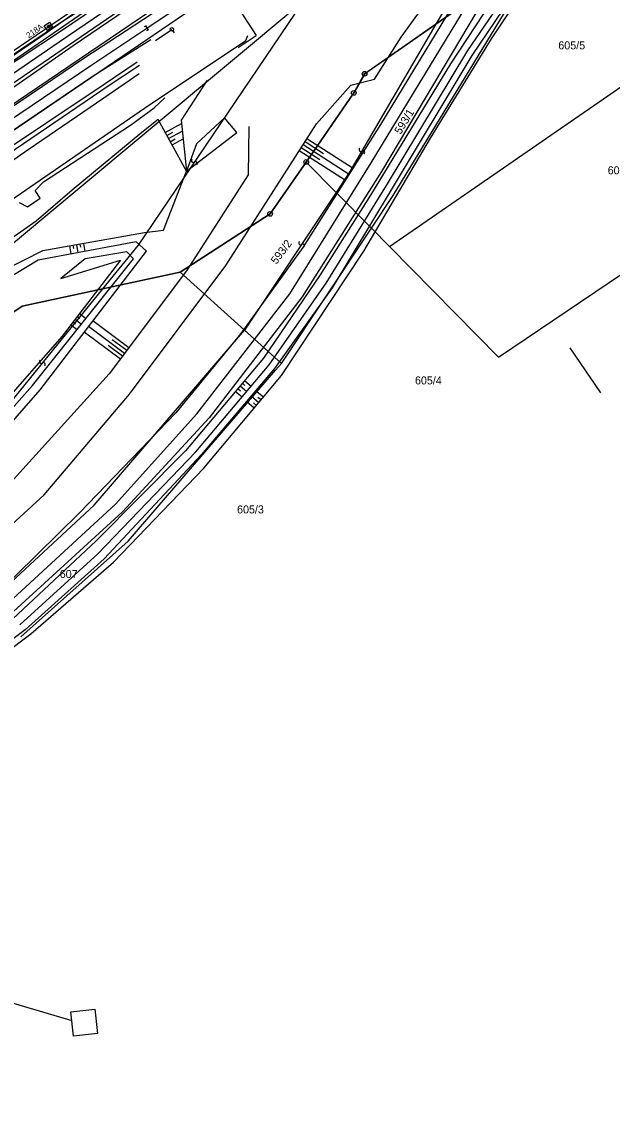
# Model space of a CAD drawing. Extents: x -469926 to -462499, y -1098642 to -1092733.
# Drawn here: x -468008.8 to -467883.4, y -1097436.3 to -1097204.1 of the extents above; entities that cross this region are included whole.
import ezdxf

# ---------------------------------------------------------------- set-up
doc = ezdxf.new("R2010")
doc.units = 0
for name, color, linetype in [('Vrstva 1', 7, 'Continuous'), ('Vrstva 10', 7, 'Continuous'), ('Vrstva 11', 7, 'Continuous'), ('Vrstva 12', 7, 'Continuous'), ('Vrstva 13', 7, 'Continuous'), ('Vrstva 16', 7, 'Continuous'), ('Vrstva 18', 7, 'Continuous'), ('Vrstva 24', 7, 'Continuous'), ('Vrstva 26', 7, 'Continuous'), ('Vrstva 4', 7, 'Continuous'), ('Vrstva 44', 7, 'Continuous'), ('Vrstva 46', 7, 'Continuous'), ('Vrstva 48', 7, 'Continuous'), ('Vrstva 49', 7, 'Continuous'), ('Vrstva 50', 7, 'Continuous'), ('Vrstva 51', 7, 'Continuous'), ('Vrstva 52', 7, 'Continuous'), ('Vrstva 62', 7, 'Continuous')]:
    doc.layers.add(name, color=color, linetype=linetype)

msp = doc.modelspace()

# ---------------------------------------------------------------- linework, layer by layer
at = {"layer": 'Vrstva 1'}
for p, q in [((-467920.81, -1097204.53), (-467891.79, -1097184.36)), ((-467914.42, -1097193.58), (-467920.81, -1097204.53)), ((-467930.67, -1097251.76), (-467853.63, -1097198.63)), ((-467929.89, -1097240.9), (-467905.43, -1097200.83)), ((-467935.96, -1097215.07), (-467920.81, -1097204.53)), ((-467938.26, -1097219.13), (-467935.96, -1097215.07)), ((-467948.37, -1097233.82), (-467938.26, -1097219.13)), ((-467907.49, -1097275.26), (-467830.83, -1097223.57)), ((-467956.03, -1097244.83), (-467948.37, -1097233.82)), ((-467942, -1097240.27), (-467948.37, -1097233.82)), ((-467934.52, -1097247.86), (-467942, -1097240.27)), ((-467934.52, -1097247.86), (-467929.89, -1097240.9)), ((-467975.13, -1097257.25), (-467956.03, -1097244.83)), ((-467953.64, -1097276.61), (-467934.52, -1097247.86)), ((-467930.67, -1097251.76), (-467934.52, -1097247.86)), ((-467907.49, -1097275.26), (-467930.67, -1097251.76)), ((-467991.68, -1097260.79), (-467975.13, -1097257.25)), ((-467975.13, -1097257.25), (-467961.46, -1097269.56)), ((-468008.74, -1097264.44), (-467991.68, -1097260.79)), ((-468108.01, -1097331.32), (-468008.74, -1097264.44)), ((-467993.39, -1097306.72), (-467961.46, -1097269.56)), ((-467961.46, -1097269.56), (-467953.64, -1097276.61)), ((-467885.74, -1097282.87), (-467892.3, -1097273.31)), ((-467885.74, -1097282.87), (-467892.3, -1097273.31)), ((-467986.2, -1097314.33), (-467954.87, -1097278.04)), ((-467954.87, -1097278.04), (-467953.64, -1097276.61)), ((-468015.4, -1097327.07), (-467993.39, -1097306.72)), ((-468008.98, -1097334.65), (-467986.2, -1097314.33))]:
    msp.add_line(p, q, dxfattribs=at)
for points in [[(-468217.47, -1097356.75), (-468204.68, -1097347.95), (-468182.85, -1097332.97), (-468156.21, -1097314.7), (-468129.9, -1097296.64), (-468099.54, -1097275.85), (-468079.05, -1097261.81), (-468045.03, -1097238.52), (-468020.97, -1097222.06), (-468000.84, -1097208.3), (-467980.52, -1097194.42), (-467966.8, -1097185.05), (-467953.06, -1097175.69), (-467941.5, -1097167.79), (-467933, -1097161.95), (-467914.31, -1097149.08), (-467898.21, -1097138.03), (-467875.88, -1097122.7)], [(-468213.72, -1097362.82), (-468201.59, -1097354.44), (-468178.9, -1097338.73), (-468152.42, -1097320.53), (-468125.8, -1097302.3), (-468095.58, -1097281.74), (-468074.84, -1097267.64), (-468041.01, -1097244.82), (-468016.71, -1097228.52), (-467994.16, -1097213.35), (-467982.24, -1097205.36), (-467973.25, -1097199.32)], [(-467983.86, -1097215.11), (-467991.34, -1097220.25), (-468007.43, -1097231.26), (-468020.12, -1097239.98), (-468031.65, -1097247.93), (-468043.82, -1097256.32), (-468056.57, -1097265.12), (-468077.9, -1097279.83), (-468090.25, -1097288.35), (-468105.61, -1097298.94), (-468120.96, -1097309.54), (-468147.49, -1097327.83), (-468162.68, -1097338.31), (-468181.28, -1097351.14), (-468185.56, -1097354.09), (-468196.92, -1097361.93), (-468209.08, -1097370.34)]]:
    msp.add_lwpolyline(points, dxfattribs=at)
at = {"layer": 'Vrstva 10'}
for points in [[(-467598.73, -1096982.29), (-467649.9, -1097017.76), (-467674.64, -1097034.59), (-467690.63, -1097045.08), (-467701.48, -1097052.6), (-467724.66, -1097068.66), (-467747.92, -1097084.78), (-467770.93, -1097100.72), (-467793.76, -1097116.47), (-467815.79, -1097131.29), (-467870.41, -1097169.38), (-467873.68, -1097171.54), (-467876.44, -1097173.68), (-467891.79, -1097184.36), (-467920.81, -1097204.53), (-467935.93, -1097215.1), (-467938.26, -1097219.13)], [(-467938.26, -1097219.13), (-467948.37, -1097233.82), (-467956.03, -1097244.83), (-467975.13, -1097257.25), (-468008.74, -1097264.44), (-468108.01, -1097331.32), (-468125.68, -1097357.5), (-468127.06, -1097360.48), (-468132.33, -1097352.54), (-468144.99, -1097337.05), (-468224.75, -1097390.95), (-468227.29, -1097398.76), (-468240.3, -1097417.64), (-468261.28, -1097436.1), (-468337.64, -1097509.52), (-468400, -1097531.78)]]:
    msp.add_lwpolyline(points, dxfattribs=at)
at = {"layer": 'Vrstva 11'}
for p, q in [((-468003.26, -1097205.14), (-468003.21, -1097204.81)), ((-468003.11, -1097205.35), (-468003, -1097204.66)), ((-468002.89, -1097205.2), (-468002.84, -1097204.87))]:
    msp.add_line(p, q, dxfattribs=at)
msp.add_lwpolyline([(-468003.4, -1097204.95), (-468002.99, -1097204.66), (-468002.7, -1097205.06), (-468003.11, -1097205.35)], close=True, dxfattribs=at)
msp.add_lwpolyline([(-468003.4, -1097204.95), (-468002.99, -1097204.66), (-468002.7, -1097205.06), (-468003.11, -1097205.35), (-468003.4, -1097204.95)], dxfattribs=at)
at = {"layer": 'Vrstva 12'}
for p, q in [((-468003.27, -1097205.14), (-468003.21, -1097204.81)), ((-468003.11, -1097205.35), (-468002.99, -1097204.66)), ((-468002.9, -1097205.2), (-468002.84, -1097204.87))]:
    msp.add_line(p, q, dxfattribs=at)
for points in [[(-468004.01, -1097204.91), (-468002.91, -1097204.12), (-468002.24, -1097205.08), (-468003.31, -1097205.88)], [(-468003.4, -1097204.95), (-468002.99, -1097204.66), (-468002.7, -1097205.07), (-468003.11, -1097205.35)], [(-467998.37, -1097414.32), (-467993.29, -1097413.78), (-467992.74, -1097418.94), (-467997.82, -1097419.48)]]:
    msp.add_lwpolyline(points, close=True, dxfattribs=at)
msp.add_lwpolyline([(-468003.4, -1097204.95), (-468002.99, -1097204.66), (-468002.7, -1097205.07), (-468003.11, -1097205.35), (-468003.4, -1097204.95)], dxfattribs=at)
at = {"layer": 'Vrstva 13'}
for points in [[(-468153.74, -1097404.19), (-468131.34, -1097396.18), (-468101.34, -1097385.71), (-468071.87, -1097370.73), (-468051.23, -1097355.9), (-468027.11, -1097339.21), (-468013.4, -1097329.09), (-467988.91, -1097306.52), (-467971.62, -1097287.33), (-467951.86, -1097261.84), (-467934.55, -1097233.96), (-467914.18, -1097200.4), (-467900, -1097180.6)], [(-467900, -1097183.72), (-467912.01, -1097201.74), (-467932.37, -1097235.8), (-467949.22, -1097262.45), (-467968.98, -1097288.16), (-467987.42, -1097308.1), (-468011.43, -1097330.06), (-468025.42, -1097340.91), (-468049.2, -1097357.58), (-468069.25, -1097371.97), (-468099.77, -1097387.8), (-468135.21, -1097400.51), (-468151.73, -1097407.51)]]:
    msp.add_lwpolyline(points, dxfattribs=at)
at = {"layer": 'Vrstva 16'}
msp.add_line((-467976.71, -1097205.95), (-467976.44, -1097206.38), dxfattribs=at)
msp.add_circle((-467976.91, -1097205.63), 0.378, dxfattribs=at)
at = {"layer": 'Vrstva 18'}
for p, q in [((-467982.72, -1097205.06), (-467982.29, -1097204.8)), ((-467982.51, -1097204.93), (-467981.98, -1097205.78)), ((-467982.2, -1097205.91), (-467981.77, -1097205.65))]:
    msp.add_line(p, q, dxfattribs=at)
at = {"layer": 'Vrstva 24'}
for centre, radius in [((-467935.96, -1097215.07), 0.5), ((-467935.96, -1097215.07), 0.1), ((-467938.26, -1097219.13), 0.5), ((-467938.26, -1097219.13), 0.1), ((-467948.37, -1097233.82), 0.5), ((-467948.37, -1097233.82), 0.1), ((-467956.03, -1097244.83), 0.5), ((-467956.03, -1097244.83), 0.1)]:
    msp.add_circle(centre, radius, dxfattribs=at)
at = {"layer": 'Vrstva 26'}
msp.add_lwpolyline([(-468252.91, -1097339.97), (-468181.93, -1097361.89), (-467998.17, -1097416.14)], dxfattribs=at)
at = {"layer": 'Vrstva 4'}
for p, q in [((-467949.05, -1097199.77), (-468020.38, -1097259.19)), ((-467949.05, -1097199.77), (-467984.1, -1097251.45)), ((-467920.81, -1097204.53), (-467939.07, -1097235.86)), ((-467939.07, -1097235.86), (-467942, -1097240.27)), ((-467942, -1097240.27), (-467961.46, -1097269.56)), ((-467984.1, -1097251.45), (-467991.68, -1097260.79)), ((-467991.68, -1097260.79), (-468013.03, -1097287.1))]:
    msp.add_line(p, q, dxfattribs=at)
at = {"layer": 'Vrstva 44'}
for p, q in [((-468003.39, -1097206.23), (-467986.15, -1097193.98)), ((-468022.81, -1097219.5), (-468003.39, -1097206.23)), ((-467980.37, -1097208.02), (-467976.9, -1097205.64))]:
    msp.add_line(p, q, dxfattribs=at)
at = {"layer": 'Vrstva 46'}
for p, q in [((-468125.92, -1097305.62), (-467943.44, -1097181.36)), ((-467965.73, -1097196.58), (-467959.01, -1097206.93)), ((-467962.81, -1097209.52), (-467959.01, -1097206.93))]:
    msp.add_line(p, q, dxfattribs=at)
at = {"layer": 'Vrstva 48'}
for points in [[(-467978.32, -1097227.52), (-467974.87, -1097225.64)], [(-467977.96, -1097228.18), (-467976.69, -1097227.49)], [(-467977.6, -1097228.84), (-467974.7, -1097227.26)], [(-467977.24, -1097229.5), (-467976.19, -1097228.92)], [(-467976.88, -1097230.15), (-467974.53, -1097228.87)], [(-467948.61, -1097229.49), (-467944.7, -1097232)], [(-467948.21, -1097228.86), (-467938.42, -1097235.12)], [(-467949.83, -1097231.39), (-467940.03, -1097237.65)], [(-467949.42, -1097230.76), (-467945.5, -1097233.26)], [(-467949.02, -1097230.12), (-467939.23, -1097236.38)], [(-467998.66, -1097251.63), (-467998.36, -1097253.35)], [(-467997.92, -1097251.5), (-467997.8, -1097252.19)], [(-467997.19, -1097251.37), (-467996.89, -1097253.08)], [(-467996.45, -1097251.24), (-467996.33, -1097251.92)], [(-467995.71, -1097251.11), (-467995.41, -1097252.8)], [(-467997.01, -1097266.59), (-467996.45, -1097267.02)], [(-467996.55, -1097266), (-467995.15, -1097267.07)], [(-467998.38, -1097268.37), (-467997.02, -1097269.42)], [(-467997.92, -1097267.78), (-467997.38, -1097268.2)], [(-467997.46, -1097267.18), (-467996.09, -1097268.25)], [(-467986.95, -1097274.47), (-467994.61, -1097268.75)], [(-467986.05, -1097273.27), (-467993.69, -1097267.56)], [(-467987.85, -1097275.67), (-467995.52, -1097269.94)], [(-467986.5, -1097273.87), (-467989.56, -1097271.58)], [(-467987.4, -1097275.07), (-467990.47, -1097272.78)], [(-467961.93, -1097280.8), (-467961.37, -1097281.28)], [(-467961.45, -1097280.23), (-467960.04, -1097281.41)], [(-467963.38, -1097282.53), (-467961.98, -1097283.7)], [(-467962.9, -1097281.95), (-467962.33, -1097282.42)], [(-467962.41, -1097281.38), (-467961.01, -1097282.56)], [(-467957.47, -1097283.78), (-467959.11, -1097282.42)], [(-467959.4, -1097286.09), (-467961.05, -1097284.71)], [(-467958.44, -1097284.94), (-467960.08, -1097283.56)], [(-467958.92, -1097285.51), (-467959.58, -1097284.96)], [(-467957.96, -1097284.36), (-467958.61, -1097283.81)]]:
    msp.add_lwpolyline(points, dxfattribs=at)
at = {"layer": 'Vrstva 49'}
msp.add_line((-468021.68, -1097217.74), (-467906.64, -1097139.14), dxfattribs=at)
at = {"layer": 'Vrstva 51'}
msp.add_line((-468098.57, -1097272.39), (-467995.52, -1097201.94), dxfattribs=at)
for centre, radius, start, end in [((-467936.77, -1097231.21), 0.376, 123.0204, 309.3315), ((-467936.29, -1097231.79), 0.377, 302.3443, 130.0075), ((-467972.38, -1097233.53), 0.376, 123.0204, 309.3315), ((-467971.9, -1097234.11), 0.377, 302.3443, 130.0075), ((-467949.59, -1097251.04), 0.376, 123.0204, 309.3315), ((-467949.11, -1097251.62), 0.377, 302.3443, 130.0075), ((-468004.68, -1097276.22), 0.376, 123.0204, 309.3315), ((-468004.2, -1097276.8), 0.377, 302.3443, 130.0075)]:
    msp.add_arc(centre, radius, start, end, dxfattribs=at)
at = {"layer": 'Vrstva 52'}
msp.add_line((-468115.34, -1097292.35), (-467950.52, -1097180.71), dxfattribs=at)
at = {"layer": 'Vrstva 62'}
for points in [[(-467927.02, -1097153.21), (-467937.45, -1097161.11), (-467965.77, -1097180.05), (-467982.33, -1097190.74), (-467986.65, -1097195.32), (-468000.76, -1097204.42), (-468020.07, -1097217.35), (-468048.25, -1097236.9), (-468079.42, -1097257.96), (-468101.38, -1097272.51), (-468129.23, -1097292.51), (-468157.95, -1097311.94), (-468182.62, -1097328.06), (-468207.82, -1097345.96), (-468243.54, -1097370.99)], [(-468242.7, -1097371.65), (-468206.98, -1097346.84), (-468181.65, -1097329.61), (-468156.93, -1097312.69), (-468128.46, -1097292.79), (-468100.81, -1097273.67), (-468078.81, -1097258.91), (-468047.47, -1097237.32), (-468019.04, -1097218.2), (-468000.17, -1097205.75), (-467986.58, -1097196.49), (-467982.34, -1097191.21), (-467965.67, -1097180.66), (-467937.45, -1097161.11)], [(-468126.37, -1097386.18), (-468100.46, -1097373.44), (-468081, -1097363.54), (-468060.99, -1097350.72), (-468043.94, -1097338.13), (-468023.1, -1097321.92), (-468004.03, -1097304.5), (-467985.9, -1097283.11), (-467965.43, -1097255.8), (-467946.21, -1097225.73), (-467938.91, -1097217.52), (-467933.84, -1097216.24), (-467928.2, -1097207.32), (-467914.92, -1097188.94), (-467902.45, -1097168.82), (-467899.98, -1097167.08)], [(-467899.95, -1097172.57), (-467912.53, -1097192.78), (-467932.55, -1097225.87), (-467949.1, -1097251.95), (-467962.23, -1097270.27), (-467976.04, -1097287.11), (-467996.5, -1097308.36), (-468014.62, -1097326.07), (-468038.28, -1097344.06), (-468065.37, -1097362.03), (-468081.66, -1097372.07), (-468101.45, -1097382.2), (-468125.07, -1097392.7)], [(-467900, -1097186), (-467917.7, -1097212.98), (-467934.73, -1097240.83), (-467945.41, -1097257.78), (-467957.45, -1097275.47), (-467974.02, -1097295.2), (-467992.96, -1097314.28), (-468011.85, -1097331.9)], [(-468009.18, -1097332.11), (-467992.61, -1097317.07), (-467971.83, -1097295.37), (-467956.24, -1097276.92), (-467944.09, -1097259.55), (-467931.27, -1097238.84), (-467914.04, -1097210.16), (-467900, -1097189.6)], [(-467900, -1097191.69), (-467913.14, -1097211.17), (-467930.32, -1097239.71), (-467942.83, -1097260.57), (-467955.12, -1097277.71), (-467970.6, -1097295.98), (-467991.29, -1097318.1), (-468008.11, -1097333.2), (-468025.08, -1097345.83)], [(-468023.56, -1097346.55), (-468006.9, -1097334.01), (-467989.28, -1097318.81), (-467970.09, -1097298.86), (-467953.64, -1097279.2), (-467936.13, -1097252.76), (-467921.93, -1097228.77), (-467908.96, -1097207.66), (-467900, -1097194.03)], [(-468184.06, -1097337.51), (-468179.27, -1097332.97), (-468154.49, -1097315.8), (-468125.62, -1097295.91), (-468098.68, -1097277.31), (-468079.74, -1097264.94), (-468044.7, -1097240.96), (-468016.45, -1097220.94), (-467981.39, -1097196.94)], [(-468400, -1097489.41), (-468378.76, -1097474.43), (-468357.02, -1097459.59), (-468328.8, -1097440.09), (-468304.76, -1097423.44), (-468287.68, -1097411.57), (-468259.57, -1097392.14), (-468232.21, -1097373.22), (-468203.05, -1097353.32), (-468177.59, -1097335.32), (-468153.6, -1097318.96), (-468124.58, -1097298.78), (-468094.48, -1097278.33), (-468074.36, -1097264.92), (-468042.53, -1097243.44), (-468015.63, -1097225.26), (-467995.59, -1097211.75), (-467975.79, -1097198.75)], [(-468044.7, -1097240.96), (-468015.53, -1097221.31), (-467997.91, -1097209.04), (-467981.09, -1097197.61)], [(-468400, -1097509.91), (-468345.29, -1097472.63), (-468317.77, -1097453.44), (-468294.64, -1097437.62), (-468275.65, -1097424.61), (-468249.45, -1097406.45), (-468224.8, -1097389.69), (-468193.2, -1097367.43), (-468166.96, -1097349.25), (-468142.08, -1097332.08), (-468114.91, -1097313.44), (-468086.46, -1097293.85), (-468062.6, -1097277.59), (-468033.38, -1097257.2), (-468005.95, -1097238.38), (-467982.7, -1097222.39), (-467961.22, -1097208.02), (-467960.77, -1097206.96)], [(-468400, -1097493.32), (-468354.98, -1097462.61), (-468327.14, -1097443.17), (-468302.18, -1097426.47), (-468200.66, -1097356.24), (-468174.76, -1097337.86), (-468151.44, -1097322.16), (-468093.94, -1097282.89), (-468071.83, -1097267.69), (-468013.56, -1097228.96), (-467993.6, -1097215.54), (-467981.35, -1097207.81)], [(-468400, -1097499.74), (-468375.97, -1097482.8), (-468352.01, -1097466.41), (-468322.98, -1097446.61), (-468299.93, -1097430.1), (-468197.64, -1097360.05), (-468172.95, -1097342.49), (-468148.81, -1097325.61), (-468119.12, -1097305.14), (-468091.77, -1097286.33), (-468068.38, -1097269.87), (-468038.86, -1097250.05), (-468016.17, -1097233.84), (-467991.09, -1097217.13), (-467984.25, -1097212.51)], [(-468197.64, -1097360.05), (-468172.49, -1097343.03), (-468148.25, -1097326.18), (-468118.62, -1097305.62), (-468090.96, -1097286.8), (-468067.9, -1097270.56), (-468037.75, -1097249.92), (-468015.13, -1097234.44), (-467990.45, -1097217.61), (-467983.82, -1097213.23)], [(-467969.4, -1097216.45), (-467974.94, -1097224.96), (-467973.8, -1097235.79), (-467979.79, -1097224.82), (-467983.3, -1097227.56)], [(-468009.39, -1097242.4), (-468007.61, -1097243.35), (-468004.86, -1097241.53), (-468005.93, -1097239.84), (-468004.19, -1097238.05), (-467985.68, -1097225.96), (-467980.65, -1097222.34), (-467978.4, -1097220.21)], [(-467960.59, -1097226.27), (-467960.67, -1097236.52), (-467973.82, -1097256.9), (-467990.2, -1097278.82), (-468012.58, -1097303.51), (-468035.57, -1097324.54), (-468058.98, -1097341.72), (-468085.29, -1097358.97), (-468126.2, -1097378.92)], [(-467983.3, -1097227.56), (-467998.08, -1097239.83), (-468005.77, -1097246.39), (-468025.28, -1097260.05), (-468050.04, -1097277.03), (-468077.65, -1097294.99), (-468094.66, -1097306.92)], [(-467978.71, -1097248.27), (-467973.8, -1097235.79)], [(-468140.71, -1097356.54), (-468135.67, -1097358.46), (-468131.77, -1097355.66), (-468136.5, -1097350.82), (-468135.21, -1097346.84), (-468128.26, -1097344.99), (-468115.24, -1097334.88), (-468107.63, -1097327.71), (-468102.18, -1097320.65), (-468097.1, -1097314.83), (-468073.98, -1097298.3), (-468051.64, -1097283.02), (-468026.7, -1097265.36), (-468012.56, -1097256.78), (-468004.33, -1097252.63), (-467982.72, -1097248.81), (-467978.71, -1097248.27)], [(-467982.32, -1097252.76), (-467984.48, -1097250.76), (-468005.33, -1097254.65), (-468015.09, -1097260.57), (-468031.67, -1097270.79), (-468055.08, -1097287.61), (-468074.45, -1097302.2), (-468096.94, -1097318.23), (-468101.98, -1097327.09), (-468112.95, -1097336.48), (-468125.75, -1097347.34), (-468132.39, -1097348.82), (-468133.31, -1097351.38), (-468127.26, -1097355.53), (-468136.97, -1097360.45), (-468140.71, -1097356.54)], [(-467986.46, -1097252.91), (-467995.34, -1097254.39), (-468000.53, -1097258.54), (-467987.82, -1097254.7), (-468000.24, -1097270.78), (-468014.71, -1097287.29), (-468028.85, -1097301.83), (-468047.58, -1097316.45), (-468078.56, -1097339.13), (-468101.15, -1097352.12), (-468120.47, -1097363.76)], [(-468115.29, -1097367.46), (-468052.02, -1097328.55), (-468024.89, -1097304.98), (-468004.92, -1097282.18), (-467982.32, -1097252.76)], [(-468115.29, -1097367.46), (-468098.91, -1097355.21), (-468070.78, -1097337.72), (-468045.19, -1097319.54), (-468026.2, -1097303.35), (-468006.49, -1097281.28), (-467985.04, -1097254.41), (-467986.46, -1097252.91)]]:
    msp.add_lwpolyline(points, dxfattribs=at)
msp.add_lwpolyline([(-467973.8, -1097235.79), (-467963.09, -1097227.58), (-467965.74, -1097224.44), (-467971.68, -1097229.98)], close=True, dxfattribs=at)

# ---------------------------------------------------------------- texts
at = {"layer": 'Vrstva 11'}
msp.add_text('218A', height=1.25, rotation=34.5693, dxfattribs=at).set_placement((-468007.33, -1097207.61))
at = {"layer": 'Vrstva 50'}
for s, p in [('605/5', (-467894.79, -1097209.89)), ('605/6', (-467884.3, -1097236.44)), ('605/4', (-467925.25, -1097281.06)), ('605/3', (-467963.05, -1097308.46)), ('607', (-468000.73, -1097322.18))]:
    msp.add_text(s, height=1.7, dxfattribs=at).set_placement(p)
for s, rotation, p in [('593/1', 58.5, (-467928.31, -1097228.08)), ('593/2', 53.109, (-467954.69, -1097255.68))]:
    msp.add_text(s, height=1.7, rotation=rotation, dxfattribs=at).set_placement(p)

doc.saveas('drawing.dxf')
